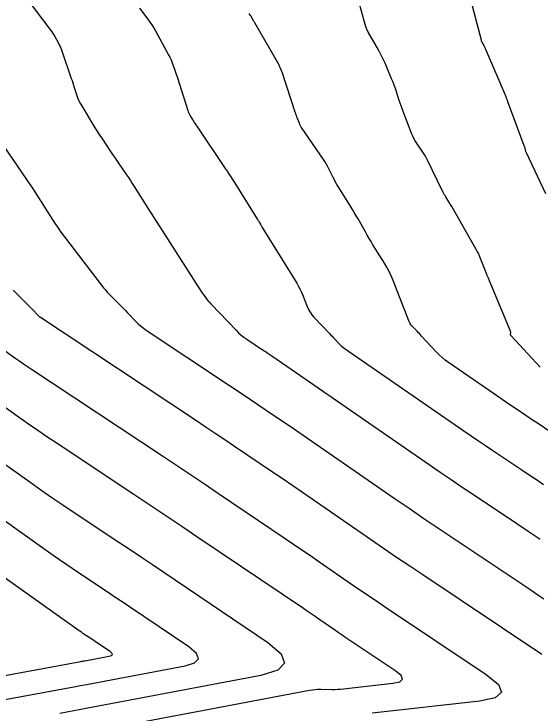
# Model space of a CAD drawing. Extents: x 1354696 to 1366163, y 660729 to 670380.
# Drawn here: x 1361928.16 to 1361958.47, y 664829.03 to 664869.33 of the extents above; entities that cross this region are included whole.
import ezdxf

# ---------------------------------------------------------------- set-up
doc = ezdxf.new("R2010")
doc.units = 0
doc.layers.add('R_Contours', color=7, linetype='Continuous')

msp = doc.modelspace()

# ---------------------------------------------------------------- linework, layer by layer
at = {"layer": 'R_Contours'}
for points in [[(1361954.138, 664871.422), (1361955.075, 664867.841), (1361955.089, 664867.793), (1361955.106, 664867.747), (1361955.126, 664867.702), (1361955.15, 664867.658), (1361955.25, 664867.485), (1361955.274, 664867.442), (1361955.297, 664867.398), (1361955.318, 664867.353), (1361955.338, 664867.307), (1361956.499, 664864.572), (1361956.502, 664864.564), (1361956.507, 664864.549), (1361956.508, 664864.546), (1361956.555, 664864.424), (1361956.563, 664864.403), (1361956.571, 664864.382), (1361956.579, 664864.361), (1361956.587, 664864.34), (1361957.548, 664861.747), (1361957.56, 664861.715), (1361957.571, 664861.682), (1361957.58, 664861.648), (1361957.589, 664861.615), (1361957.622, 664861.48), (1361957.631, 664861.446), (1361957.642, 664861.413), (1361957.654, 664861.381), (1361957.668, 664861.35), (1361958.797, 664858.986)], [(1361928.784, 664870.371), (1361930.282, 664868.391), (1361930.345, 664868.304), (1361930.405, 664868.215), (1361930.462, 664868.124), (1361930.515, 664868.031), (1361930.723, 664867.654), (1361930.772, 664867.559), (1361930.818, 664867.462), (1361930.86, 664867.363), (1361930.897, 664867.263), (1361931.465, 664865.62), (1361931.509, 664865.492), (1361931.553, 664865.363), (1361931.596, 664865.233), (1361931.638, 664865.104), (1361931.804, 664864.585), (1361931.849, 664864.457), (1361931.901, 664864.332), (1361931.961, 664864.211), (1361932.027, 664864.093), (1361932.743, 664862.906), (1361932.858, 664862.718), (1361932.975, 664862.532), (1361933.095, 664862.348), (1361933.217, 664862.165), (1361933.731, 664861.406), (1361933.844, 664861.239), (1361933.958, 664861.071), (1361934.071, 664860.904), (1361934.185, 664860.737), (1361934.641, 664860.069), (1361934.754, 664859.901), (1361934.866, 664859.733), (1361934.976, 664859.564), (1361935.085, 664859.393), (1361935.785, 664858.291), (1361935.937, 664858.05), (1361936.09, 664857.81), (1361936.244, 664857.569), (1361936.397, 664857.329), (1361938.948, 664853.333), (1361938.988, 664853.272), (1361939.03, 664853.211), (1361939.073, 664853.151), (1361939.117, 664853.093), (1361939.36, 664852.778), (1361939.374, 664852.761), (1361939.388, 664852.744), (1361939.403, 664852.728), (1361939.418, 664852.712), (1361939.481, 664852.65), (1361939.496, 664852.634), (1361939.512, 664852.618), (1361939.527, 664852.603), (1361939.542, 664852.587), (1361940.956, 664851.098), (1361941.098, 664850.957), (1361941.248, 664850.824), (1361941.405, 664850.699), (1361941.569, 664850.584), (1361942.426, 664850.014), (1361942.501, 664849.964), (1361942.575, 664849.915), (1361942.65, 664849.865), (1361942.724, 664849.815), (1361943.021, 664849.614), (1361943.096, 664849.563), (1361943.17, 664849.513), (1361943.244, 664849.462), (1361943.318, 664849.411), (1361952.08, 664843.359), (1361952.715, 664842.921), (1361953.353, 664842.487), (1361953.992, 664842.054), (1361954.632, 664841.625), (1361957.199, 664839.911), (1361957.839, 664839.481), (1361958.479, 664839.049)], [(1361958.481, 664848.963), (1361956.807, 664850.774), (1361956.793, 664850.792), (1361956.783, 664850.812), (1361956.778, 664850.833), (1361956.778, 664850.856), (1361956.784, 664850.95), (1361956.784, 664850.973), (1361956.782, 664850.996), (1361956.777, 664851.018), (1361956.769, 664851.04), (1361955.559, 664853.954), (1361955.496, 664854.107), (1361955.434, 664854.26), (1361955.372, 664854.413), (1361955.312, 664854.567), (1361954.974, 664855.435), (1361954.962, 664855.463), (1361954.949, 664855.49), (1361954.935, 664855.517), (1361954.92, 664855.544), (1361954.855, 664855.648), (1361954.839, 664855.674), (1361954.824, 664855.7), (1361954.808, 664855.726), (1361954.793, 664855.753), (1361953.385, 664858.225), (1361953.344, 664858.296), (1361953.302, 664858.367), (1361953.259, 664858.438), (1361953.216, 664858.508), (1361953.041, 664858.788), (1361952.998, 664858.859), (1361952.958, 664858.93), (1361952.919, 664859.003), (1361952.881, 664859.077), (1361951.973, 664860.936), (1361951.907, 664861.064), (1361951.837, 664861.19), (1361951.762, 664861.312), (1361951.683, 664861.433), (1361951.356, 664861.908), (1361951.279, 664862.028), (1361951.208, 664862.153), (1361951.145, 664862.281), (1361951.089, 664862.414), (1361950.585, 664863.719), (1361950.526, 664863.875), (1361950.469, 664864.031), (1361950.414, 664864.187), (1361950.361, 664864.345), (1361950.155, 664864.977), (1361950.101, 664865.134), (1361950.045, 664865.29), (1361949.985, 664865.445), (1361949.921, 664865.598), (1361949.543, 664866.49), (1361949.456, 664866.688), (1361949.362, 664866.883), (1361949.263, 664867.075), (1361949.157, 664867.264), (1361948.68, 664868.091), (1361948.571, 664868.294), (1361948.477, 664868.503), (1361948.397, 664868.718), (1361948.331, 664868.939), (1361948.061, 664869.972)], [(1361935.39, 664869.673), (1361935.877, 664869.029), (1361935.995, 664868.866), (1361936.108, 664868.7), (1361936.214, 664868.529), (1361936.315, 664868.354), (1361937.093, 664866.943), (1361937.146, 664866.841), (1361937.195, 664866.737), (1361937.239, 664866.631), (1361937.279, 664866.523), (1361937.43, 664866.088), (1361937.467, 664865.979), (1361937.504, 664865.87), (1361937.54, 664865.761), (1361937.575, 664865.651), (1361938.178, 664863.771), (1361938.207, 664863.689), (1361938.241, 664863.609), (1361938.279, 664863.531), (1361938.321, 664863.456), (1361938.501, 664863.157), (1361938.547, 664863.083), (1361938.593, 664863.009), (1361938.641, 664862.936), (1361938.689, 664862.863), (1361940.376, 664860.371), (1361940.409, 664860.323), (1361940.463, 664860.243), (1361940.474, 664860.227), (1361940.485, 664860.211), (1361940.495, 664860.195), (1361940.506, 664860.179), (1361940.864, 664859.615), (1361940.927, 664859.515), (1361940.99, 664859.416), (1361941.052, 664859.316), (1361941.115, 664859.216), (1361942.195, 664857.483), (1361942.219, 664857.445), (1361942.242, 664857.406), (1361942.265, 664857.367), (1361942.287, 664857.328), (1361942.377, 664857.171), (1361942.4, 664857.131), (1361942.422, 664857.093), (1361942.446, 664857.054), (1361942.469, 664857.015), (1361944.451, 664853.819), (1361944.545, 664853.658), (1361944.632, 664853.494), (1361944.711, 664853.326), (1361944.783, 664853.155), (1361945.053, 664852.46), (1361945.129, 664852.291), (1361945.219, 664852.132), (1361945.325, 664851.983), (1361945.447, 664851.844), (1361946.361, 664850.89), (1361946.428, 664850.82), (1361946.495, 664850.749), (1361946.562, 664850.678), (1361946.629, 664850.606), (1361946.894, 664850.319), (1361946.962, 664850.25), (1361947.033, 664850.184), (1361947.108, 664850.122), (1361947.187, 664850.065), (1361954.092, 664845.295), (1361954.507, 664845.01), (1361954.922, 664844.726), (1361955.338, 664844.445), (1361955.756, 664844.164), (1361957.429, 664843.047), (1361957.846, 664842.767), (1361958.263, 664842.486), (1361958.679, 664842.203)], [(1361965.29, 664840.953), (1361958.434, 664845.659), (1361958.241, 664845.791), (1361958.047, 664845.923), (1361957.853, 664846.054), (1361957.659, 664846.184), (1361956.88, 664846.704), (1361956.685, 664846.835), (1361956.491, 664846.966), (1361956.298, 664847.098), (1361956.105, 664847.231), (1361953.206, 664849.233), (1361953.014, 664849.373), (1361952.831, 664849.524), (1361952.657, 664849.684), (1361952.491, 664849.854), (1361951.653, 664850.76), (1361951.587, 664850.832), (1361951.52, 664850.903), (1361951.453, 664850.974), (1361951.385, 664851.045), (1361951.115, 664851.326), (1361951.051, 664851.4), (1361950.996, 664851.478), (1361950.948, 664851.561), (1361950.909, 664851.649), (1361950.002, 664853.976), (1361949.895, 664854.234), (1361949.777, 664854.485), (1361949.647, 664854.731), (1361949.505, 664854.972), (1361948.848, 664856.031), (1361948.736, 664856.214), (1361948.626, 664856.398), (1361948.517, 664856.583), (1361948.41, 664856.769), (1361947.985, 664857.514), (1361947.878, 664857.7), (1361947.769, 664857.885), (1361947.658, 664858.069), (1361947.546, 664858.251), (1361946.843, 664859.38), (1361946.765, 664859.507), (1361946.692, 664859.636), (1361946.621, 664859.767), (1361946.554, 664859.9), (1361946.293, 664860.435), (1361946.225, 664860.567), (1361946.153, 664860.697), (1361946.075, 664860.824), (1361945.993, 664860.948), (1361944.763, 664862.739), (1361944.717, 664862.809), (1361944.676, 664862.882), (1361944.639, 664862.958), (1361944.606, 664863.035), (1361944.485, 664863.35), (1361944.455, 664863.429), (1361944.426, 664863.508), (1361944.398, 664863.588), (1361944.371, 664863.668), (1361943.633, 664865.923), (1361943.617, 664865.97), (1361943.6, 664866.016), (1361943.582, 664866.062), (1361943.564, 664866.107), (1361943.487, 664866.288), (1361943.467, 664866.333), (1361943.446, 664866.377), (1361943.423, 664866.421), (1361943.399, 664866.464), (1361942.033, 664868.83), (1361942.012, 664868.866), (1361941.991, 664868.902), (1361941.97, 664868.939), (1361941.95, 664868.976), (1361941.835, 664869.184), (1361941.832, 664869.19), (1361941.828, 664869.196), (1361941.825, 664869.201), (1361941.821, 664869.207), (1361941.788, 664869.249), (1361941.735, 664869.32), (1361941.725, 664869.333), (1361941.715, 664869.347)], [(1361927.559, 664861.741), (1361929.131, 664859.435), (1361929.191, 664859.346), (1361929.25, 664859.257), (1361929.309, 664859.167), (1361929.366, 664859.077), (1361929.596, 664858.715), (1361929.653, 664858.625), (1361929.711, 664858.534), (1361929.768, 664858.444), (1361929.826, 664858.354), (1361930.539, 664857.238), (1361930.679, 664857.023), (1361930.824, 664856.812), (1361930.974, 664856.604), (1361931.128, 664856.4), (1361933.328, 664853.553), (1361933.431, 664853.424), (1361933.539, 664853.298), (1361933.65, 664853.175), (1361933.766, 664853.056), (1361934.235, 664852.587), (1361934.352, 664852.47), (1361934.468, 664852.351), (1361934.584, 664852.232), (1361934.698, 664852.112), (1361935.189, 664851.595), (1361935.313, 664851.472), (1361935.442, 664851.357), (1361935.578, 664851.25), (1361935.72, 664851.15), (1361940.523, 664847.96), (1361940.842, 664847.747), (1361941.16, 664847.535), (1361941.478, 664847.321), (1361941.796, 664847.107), (1361943.065, 664846.25), (1361943.382, 664846.035), (1361943.698, 664845.82), (1361944.014, 664845.603), (1361944.329, 664845.386), (1361950.067, 664841.423), (1361950.924, 664840.833), (1361951.783, 664840.247), (1361952.645, 664839.664), (1361953.509, 664839.085), (1361957.884, 664836.162), (1361958.291, 664835.89), (1361958.697, 664835.616)], [(1361958.575, 664832.41), (1361951.719, 664836.99), (1361950.965, 664837.496), (1361950.212, 664838.005), (1361949.462, 664838.517), (1361948.713, 664839.031), (1361945.341, 664841.361), (1361944.784, 664841.744), (1361944.227, 664842.127), (1361943.668, 664842.507), (1361943.108, 664842.886), (1361940.867, 664844.4), (1361940.307, 664844.778), (1361939.745, 664845.155), (1361939.183, 664845.53), (1361938.62, 664845.905), (1361929.685, 664851.839), (1361929.656, 664851.859), (1361929.628, 664851.881), (1361929.601, 664851.905), (1361929.576, 664851.93), (1361929.477, 664852.035), (1361929.452, 664852.061), (1361929.427, 664852.086), (1361929.402, 664852.112), (1361929.377, 664852.138), (1361928.113, 664853.401)], [(1361927.389, 664850.107), (1361928.273, 664849.479), (1361928.495, 664849.322), (1361928.718, 664849.168), (1361928.942, 664849.015), (1361929.167, 664848.864), (1361936.718, 664843.85), (1361937.524, 664843.313), (1361938.33, 664842.775), (1361939.135, 664842.234), (1361939.939, 664841.693), (1361943.781, 664839.097), (1361944.269, 664838.767), (1361944.756, 664838.435), (1361945.243, 664838.102), (1361945.728, 664837.767), (1361947.668, 664836.427), (1361948.153, 664836.093), (1361948.64, 664835.761), (1361949.128, 664835.431), (1361949.618, 664835.103), (1361955.376, 664831.257), (1361956.074, 664830.678), (1361956.244, 664830.228), (1361955.887, 664829.907), (1361955.001, 664829.714), (1361948.808, 664829.02)], [(1361932.512, 664827.948), (1361945.194, 664830.343), (1361945.355, 664830.369), (1361945.517, 664830.387), (1361945.679, 664830.397), (1361945.842, 664830.4), (1361946.495, 664830.392), (1361946.658, 664830.393), (1361946.821, 664830.399), (1361946.983, 664830.409), (1361947.145, 664830.425), (1361949.986, 664830.743), (1361950.393, 664830.832), (1361950.557, 664830.98), (1361950.479, 664831.186), (1361950.158, 664831.451), (1361947.517, 664833.216), (1361947.292, 664833.366), (1361947.068, 664833.518), (1361946.845, 664833.67), (1361946.622, 664833.823), (1361945.732, 664834.438), (1361945.51, 664834.592), (1361945.287, 664834.744), (1361945.063, 664834.897), (1361944.839, 664835.048), (1361938.757, 664839.157), (1361937.837, 664839.777), (1361936.916, 664840.395), (1361935.993, 664841.012), (1361935.07, 664841.626), (1361930.587, 664844.603), (1361930.057, 664844.958), (1361929.53, 664845.317), (1361929.006, 664845.68), (1361928.485, 664846.047), (1361926.405, 664847.524)], [(1361925.422, 664844.942), (1361929.068, 664842.352), (1361929.703, 664841.905), (1361930.34, 664841.463), (1361930.981, 664841.027), (1361931.626, 664840.595), (1361934.211, 664838.878), (1361934.857, 664838.448), (1361935.502, 664838.017), (1361936.146, 664837.585), (1361936.789, 664837.151), (1361942.788, 664833.1), (1361943.557, 664832.445), (1361943.748, 664831.909), (1361943.36, 664831.493), (1361942.394, 664831.196), (1361932.423, 664829.313), (1361932.016, 664829.237), (1361931.609, 664829.16), (1361931.202, 664829.085), (1361930.795, 664829.01)], [(1361923.141, 664828.984), (1361931.405, 664830.505), (1361931.637, 664830.548), (1361931.869, 664830.591), (1361932.101, 664830.635), (1361932.333, 664830.678), (1361938.017, 664831.751), (1361938.567, 664831.92), (1361938.788, 664832.158), (1361938.679, 664832.463), (1361938.241, 664832.836), (1361934.822, 664835.146), (1361934.455, 664835.393), (1361934.088, 664835.639), (1361933.721, 664835.885), (1361933.352, 664836.13), (1361931.879, 664837.108), (1361931.512, 664837.355), (1361931.146, 664837.603), (1361930.783, 664837.855), (1361930.421, 664838.11), (1361924.264, 664842.484)], [(1361921.359, 664830.039), (1361932.016, 664832.001), (1361932.073, 664832.011), (1361932.13, 664832.022), (1361932.187, 664832.033), (1361932.244, 664832.043), (1361933.639, 664832.307), (1361933.774, 664832.348), (1361933.829, 664832.406), (1361933.802, 664832.481), (1361933.694, 664832.573), (1361932.855, 664833.14), (1361932.765, 664833.201), (1361932.675, 664833.261), (1361932.584, 664833.322), (1361932.494, 664833.382), (1361932.132, 664833.622), (1361932.042, 664833.682), (1361931.952, 664833.744), (1361931.863, 664833.805), (1361931.774, 664833.868), (1361922.24, 664840.64)]]:
    msp.add_lwpolyline(points, dxfattribs=at)

doc.saveas('drawing.dxf')
